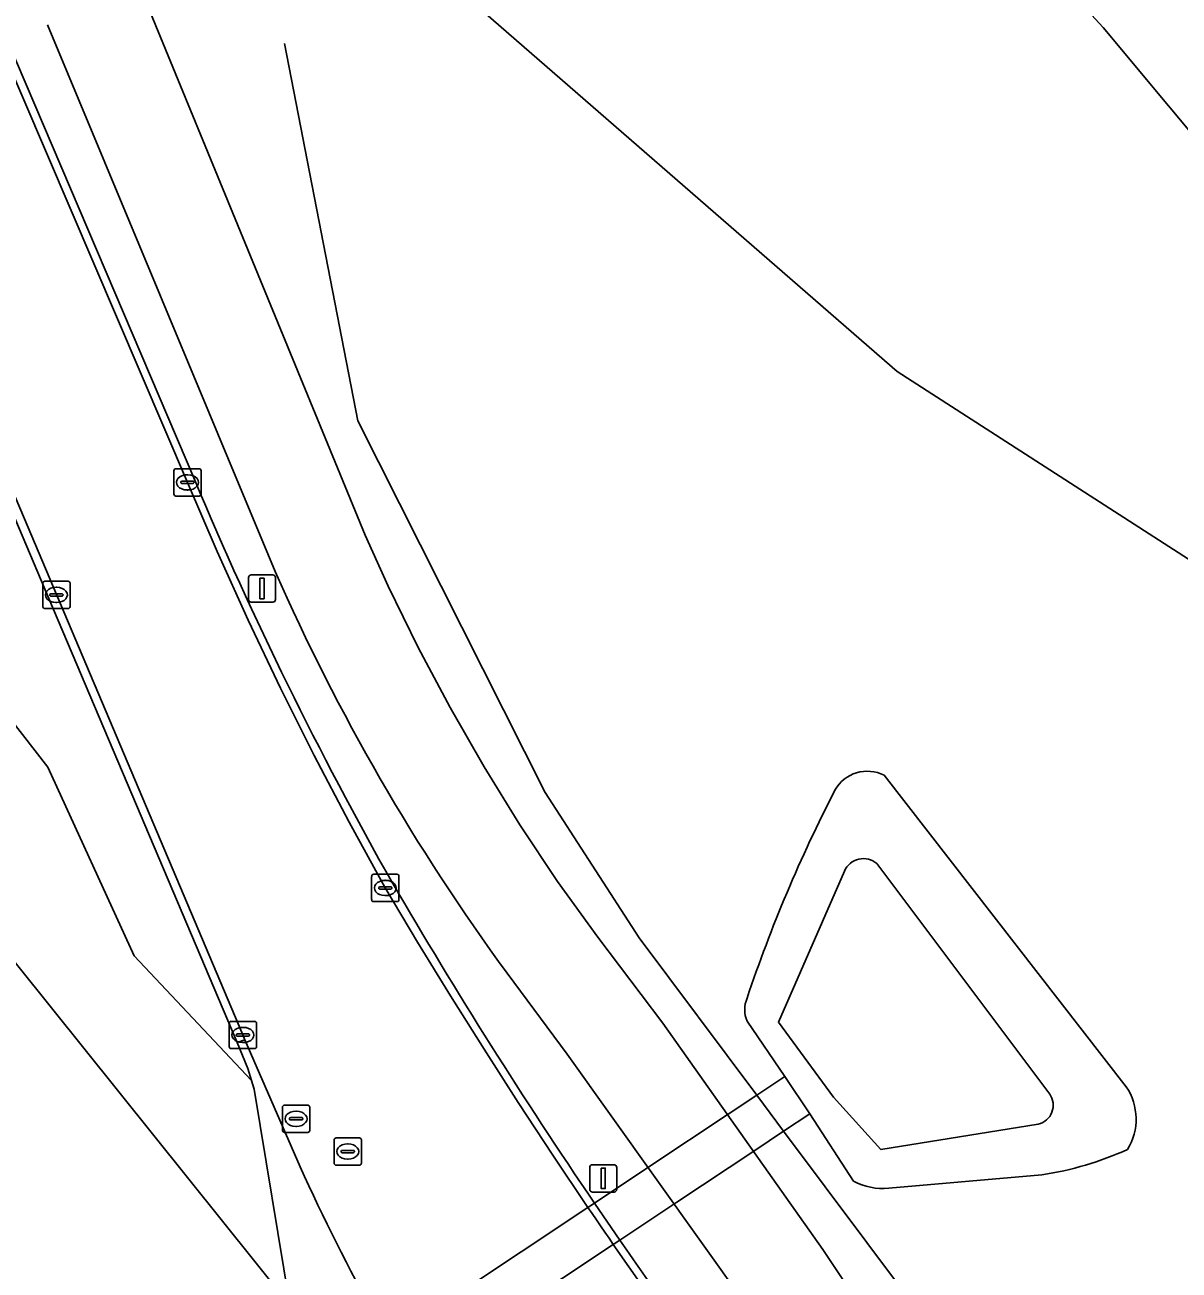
# Model space of a CAD drawing. Extents: x 155018 to 156648, y 383979 to 385733.
# Drawn here: x 156549.25 to 156591.57, y 384670.53 to 384716.17 of the extents above; entities that cross this region are included whole.
import ezdxf

# ---------------------------------------------------------------- set-up
doc = ezdxf.new("R2010")
doc.units = 0
for name, color, linetype in [('IMGEO_Berm_groen', 7, 'Continuous'), ('IMGEO_Duiker', 7, 'Continuous'), ('IMGEO_Fietspad_gesloten', 7, 'Continuous'), ('IMGEO_Groenvoorziening', 7, 'Continuous'), ('IMGEO_Hek', 7, 'Continuous'), ('IMGEO_Kolk', 7, 'Continuous'), ('IMGEO_Lichtmast', 7, 'Continuous'), ('IMGEO_Loofbos', 7, 'Continuous'), ('IMGEO_Meer_plas_ven_vijver', 7, 'Continuous'), ('IMGEO_Rijbaan_lokaal_gesloten', 7, 'Continuous'), ('IMGEO_Rijbaan_lokaal_open', 7, 'Continuous'), ('IMGEO_Rioolput', 7, 'Continuous'), ('IMGEO_Verkeersbordpaal', 7, 'Continuous')]:
    doc.layers.add(name, color=color, linetype=linetype)

msp = doc.modelspace()

# ---------------------------------------------------------------- linework, layer by layer
at = {"layer": 'IMGEO_Berm_groen'}
for points in [[(156586.578, 384658.411), (156591.059, 384650.819), (156591.837, 384651.468), (156593.633, 384652.966), (156601.475, 384659.788), (156614.853, 384671.425), (156595.895, 384694.026), (156581.231, 384703.463), (156562.213, 384720.013), (156556.406, 384725.24), (156550.308, 384734.095), (156543.049, 384750.065), (156537.764, 384773.408), (156536.394, 384775.404), (156533.29, 384779.126), (156528.569, 384784.426), (156516.828, 384798.217), (156504.048, 384813.655), (156500, 384818.189), (156495.009, 384823.781), (156476.62, 384845.189)], [(156521.112, 384760.97), (156515.153, 384758.891), (156517.923, 384750.761), (156520.84, 384740.334), (156523.333, 384729.795), (156523.691, 384727.258), (156528.067, 384728.201), (156530.41, 384718.596), (156538.727, 384703.602), (156550.089, 384688.96), (156553.252, 384682.048), (156557.555, 384677.478), (156557.422, 384677.915), (156557.03, 384678.865), (156550.132, 384695.141), (156543.325, 384711.199), (156536.074, 384728.235), (156528.419, 384746.119)], [(156538.592, 384751.656), (156539.355, 384749.98), (156542.337, 384743.362), (156546.126, 384734.779), (156549.842, 384726.164), (156553.484, 384717.518), (156561.721, 384697.462), (156562.572, 384695.595), (156563.674, 384693.353), (156564.847, 384691.147), (156566.09, 384688.98), (156567.402, 384686.854), (156568.781, 384684.771), (156570.259, 384682.731), (156572.644, 384679.583), (156578.506, 384671.277), (156581.42, 384666.894)], [(156533.97, 384750), (156534.157, 384749.555), (156541.412, 384732.566), (156548.628, 384715.563), (156555.476, 384699.483)], [(156558.429, 384696.135), (156550.081, 384716.172)], [(156580.755, 384688.664), (156589.626, 384677.251)], [(156575.641, 384669.319), (156569.126, 384678.445), (156566.934, 384681.406)], [(156579.627, 384673.792), (156578.022, 384676.251), (156577.108, 384677.619), (156575.728, 384679.654)], [(156586.536, 384674.02), (156580.921, 384673.529)], [(156570.131, 384672.984), (156571.061, 384671.628)]]:
    msp.add_lwpolyline(points, dxfattribs=at)
for centre, radius, start, end in [((156685.199, 384754.006), 140.715, 202.79713, 209.50859), ((156629.848, 384727.555), 78.025, 203.74629, 216.26076), ((156580.134, 384687.454), 1.36, 62.8437, 150.6828), ((156626.778, 384663.428), 53.827, 152.6942, 161.5191), ((156737.95, 384787.121), 202.954, 210.3095, 214.22044), ((156576.694, 384680.073), 1.053, 156.6853, 203.4518), ((156587.862, 384676.063), 2.127, 328.4953, 33.9467), ((156584.701, 384685.951), 12.072, 278.7419, 294.3315), ((156580.705, 384675.779), 2.261, 241.532, 275.4907), ((156735.631, 384785.525), 200.139, 214.68679, 216.04259)]:
    msp.add_arc(centre, radius, start, end, dxfattribs=at)
at = {"layer": 'IMGEO_Duiker'}
for points in [[(156577.108, 384677.619), (156576.081, 384676.936), (156575.032, 384676.239), (156572.166, 384674.336), (156570.131, 384672.984), (156569.894, 384672.826), (156562.558, 384667.952), (156562.299, 384667.78), (156550.846, 384660.171), (156549.66, 384659.383)], [(156578.022, 384676.251), (156577.068, 384675.617), (156576.011, 384674.916), (156573.146, 384673.013), (156571.061, 384671.628), (156570.823, 384671.47), (156563.419, 384666.553), (156563.151, 384666.375), (156551.82, 384658.85), (156550.561, 384658.014)]]:
    msp.add_lwpolyline(points, dxfattribs=at)
at = {"layer": 'IMGEO_Fietspad_gesloten'}
for points in [[(156581.42, 384666.894), (156578.506, 384671.277), (156572.644, 384679.583), (156570.259, 384682.731), (156568.781, 384684.771), (156567.402, 384686.854), (156566.09, 384688.98), (156564.847, 384691.147), (156563.674, 384693.353), (156562.572, 384695.595), (156561.721, 384697.462), (156553.484, 384717.518)], [(156550.081, 384716.172), (156558.429, 384696.135)], [(156566.934, 384681.406), (156569.126, 384678.445), (156575.641, 384669.319)]]:
    msp.add_lwpolyline(points, dxfattribs=at)
msp.add_arc((156629.848, 384727.555), 78.025, 203.74629, 216.26076, dxfattribs=at)
at = {"layer": 'IMGEO_Groenvoorziening'}
msp.add_lwpolyline([(156530.41, 384718.596), (156528.067, 384728.201), (156523.691, 384727.258), (156524.727, 384719.906), (156525.138, 384711.423), (156558.968, 384669.241), (156557.652, 384677.161), (156557.555, 384677.478), (156553.252, 384682.048), (156550.089, 384688.96), (156538.727, 384703.602)], close=True, dxfattribs=at)
for points in [[(156558.968, 384669.241), (156525.138, 384711.423), (156524.981, 384702.285), (156523.967, 384691.509), (156520.835, 384673.402), (156544.492, 384667.252)], [(156589.626, 384677.251), (156580.755, 384688.664)], [(156586.4, 384675.877), (156580.629, 384674.949), (156578.892, 384676.864), (156576.877, 384679.613), (156579.297, 384685.156)], [(156580.487, 384685.432), (156586.823, 384676.981)], [(156575.728, 384679.654), (156577.108, 384677.619), (156578.022, 384676.251), (156579.627, 384673.792)], [(156580.921, 384673.529), (156586.536, 384674.02)]]:
    msp.add_lwpolyline(points, dxfattribs=at)
for centre, radius, start, end in [((156580.134, 384687.454), 1.36, 62.8437, 150.6828), ((156626.778, 384663.428), 53.827, 152.6942, 161.5191), ((156579.995, 384684.851), 0.761, 49.7087, 156.4071), ((156576.694, 384680.073), 1.053, 156.6853, 203.4518), ((156586.235, 384676.573), 0.716, 283.3434, 34.7277), ((156587.862, 384676.063), 2.127, 328.4953, 33.9467), ((156584.701, 384685.951), 12.072, 278.7419, 294.3315), ((156580.705, 384675.779), 2.261, 241.532, 275.4907)]:
    msp.add_arc(centre, radius, start, end, dxfattribs=at)
at = {"layer": 'IMGEO_Hek'}
for points in [[(156558.764, 384715.487), (156561.456, 384701.659)], [(156561.456, 384701.659), (156568.322, 384688.04), (156571.766, 384682.703), (156576.081, 384676.936)], [(156576.081, 384676.936), (156577.068, 384675.617)], [(156577.068, 384675.617), (156584.702, 384665.414)]]:
    msp.add_lwpolyline(points, dxfattribs=at)
at = {"layer": 'IMGEO_Kolk'}
for p, q in [((156554.711, 384698.977), (156554.711, 384699.829)), ((156554.786, 384699.903), (156555.638, 384699.903)), ((156555.199, 384699.683), (156555.224, 384699.683)), ((156555.712, 384699.829), (156555.712, 384698.977)), ((156554.97, 384699.397), (156554.97, 384699.409)), ((156555.408, 384699.36), (156555.01, 384699.36)), ((156555.013, 384699.446), (156555.411, 384699.446)), ((156555.454, 384699.409), (156555.454, 384699.397)), ((156555.638, 384698.903), (156554.786, 384698.903)), ((156555.222, 384699.123), (156555.197, 384699.123)), ((156549.906, 384694.85), (156549.906, 384695.702)), ((156549.981, 384695.776), (156550.833, 384695.776)), ((156550.394, 384695.556), (156550.419, 384695.556)), ((156550.907, 384695.702), (156550.907, 384694.85)), ((156550.165, 384695.27), (156550.165, 384695.282)), ((156550.603, 384695.233), (156550.205, 384695.233)), ((156550.208, 384695.319), (156550.606, 384695.319)), ((156550.649, 384695.282), (156550.649, 384695.27)), ((156550.833, 384694.776), (156549.981, 384694.776)), ((156550.417, 384694.996), (156550.392, 384694.996)), ((156561.964, 384684.109), (156561.964, 384684.961)), ((156562.039, 384685.035), (156562.891, 384685.035)), ((156562.452, 384684.815), (156562.477, 384684.815)), ((156562.965, 384684.961), (156562.965, 384684.109)), ((156562.223, 384684.529), (156562.223, 384684.541)), ((156562.661, 384684.492), (156562.263, 384684.492)), ((156562.266, 384684.578), (156562.664, 384684.578)), ((156562.475, 384684.255), (156562.45, 384684.255)), ((156562.707, 384684.541), (156562.707, 384684.529)), ((156562.891, 384684.035), (156562.039, 384684.035)), ((156556.818, 384679.646), (156557.67, 384679.646)), ((156556.743, 384678.72), (156556.743, 384679.572)), ((156557.002, 384679.14), (156557.002, 384679.152)), ((156557.045, 384679.189), (156557.443, 384679.189)), ((156557.231, 384679.426), (156557.256, 384679.426)), ((156557.486, 384679.152), (156557.486, 384679.14)), ((156557.744, 384679.572), (156557.744, 384678.72)), ((156557.44, 384679.103), (156557.042, 384679.103)), ((156557.254, 384678.866), (156557.229, 384678.866)), ((156557.67, 384678.646), (156556.818, 384678.646))]:
    msp.add_line(p, q, dxfattribs=at)
for points in [[(156554.711, 384698.977), (156554.711, 384699.829)], [(156554.786, 384699.903), (156555.638, 384699.903)], [(156555.712, 384699.829), (156555.712, 384698.977)], [(156555.638, 384698.903), (156554.786, 384698.903)], [(156549.906, 384694.85), (156549.906, 384695.702)], [(156549.981, 384695.776), (156550.833, 384695.776)], [(156550.907, 384695.702), (156550.907, 384694.85)], [(156550.833, 384694.776), (156549.981, 384694.776)], [(156561.964, 384684.109), (156561.964, 384684.961)], [(156562.039, 384685.035), (156562.891, 384685.035)], [(156562.965, 384684.961), (156562.965, 384684.109)], [(156562.891, 384684.035), (156562.039, 384684.035)], [(156556.818, 384679.646), (156557.67, 384679.646)], [(156556.743, 384678.72), (156556.743, 384679.572)], [(156557.744, 384679.572), (156557.744, 384678.72)], [(156557.67, 384678.646), (156556.818, 384678.646)]]:
    msp.add_lwpolyline(points, dxfattribs=at)
for centre, radius, start, end in [((156554.788, 384699.827), 0.0765, 91.552, 178.448), ((156554.788, 384699.827), 0.0765, 91.552, 178.448), ((156555.636, 384699.827), 0.0765, 1.552, 88.448), ((156555.636, 384699.827), 0.0765, 1.552, 88.448), ((156555.01, 384699.406), 0.0403, 85.8775, 175.7526), ((156555.007, 384699.396), 0.0366, 178.938, 274.7102), ((156555.411, 384699.403), 0.043, 264.8664, 352.4533), ((156555.415, 384699.408), 0.0386, 1.7309, 96.639), ((156554.788, 384698.979), 0.0765, 181.552, 268.448), ((156554.788, 384698.979), 0.0765, 181.552, 268.448), ((156555.636, 384698.979), 0.0765, 271.552, 358.448), ((156555.636, 384698.979), 0.0765, 271.552, 358.448), ((156549.983, 384695.7), 0.0765, 91.552, 178.448), ((156549.983, 384695.7), 0.0765, 91.552, 178.448), ((156550.831, 384695.7), 0.0765, 1.552, 88.448), ((156550.831, 384695.7), 0.0765, 1.552, 88.448), ((156550.205, 384695.279), 0.0403, 85.8775, 175.7526), ((156550.202, 384695.269), 0.0366, 178.938, 274.7102), ((156550.606, 384695.276), 0.043, 264.8664, 352.4533), ((156550.61, 384695.281), 0.0386, 1.7309, 96.639), ((156549.983, 384694.852), 0.0765, 181.552, 268.448), ((156549.983, 384694.852), 0.0765, 181.552, 268.448), ((156550.831, 384694.852), 0.0765, 271.552, 358.448), ((156550.831, 384694.852), 0.0765, 271.552, 358.448), ((156562.041, 384684.959), 0.0765, 91.552, 178.448), ((156562.041, 384684.959), 0.0765, 91.552, 178.448), ((156562.889, 384684.959), 0.0765, 1.552, 88.448), ((156562.889, 384684.959), 0.0765, 1.552, 88.448), ((156562.263, 384684.538), 0.0403, 85.8775, 175.7526), ((156562.26, 384684.528), 0.0366, 178.938, 274.7102), ((156562.664, 384684.535), 0.043, 264.8664, 352.4533), ((156562.668, 384684.54), 0.0386, 1.7309, 96.639), ((156562.041, 384684.111), 0.0765, 181.552, 268.448), ((156562.041, 384684.111), 0.0765, 181.552, 268.448), ((156562.889, 384684.111), 0.0765, 271.552, 358.448), ((156562.889, 384684.111), 0.0765, 271.552, 358.448), ((156556.82, 384679.57), 0.0765, 91.552, 178.448), ((156556.82, 384679.57), 0.0765, 91.552, 178.448), ((156557.668, 384679.57), 0.0765, 1.552, 88.448), ((156557.668, 384679.57), 0.0765, 1.552, 88.448), ((156557.042, 384679.149), 0.0403, 85.8775, 175.7526), ((156557.039, 384679.139), 0.0366, 178.938, 274.7102), ((156557.443, 384679.146), 0.043, 264.8664, 352.4533), ((156557.447, 384679.151), 0.0386, 1.7309, 96.639), ((156556.82, 384678.722), 0.0765, 181.552, 268.448), ((156556.82, 384678.722), 0.0765, 181.552, 268.448), ((156557.668, 384678.722), 0.0765, 271.552, 358.448), ((156557.668, 384678.722), 0.0765, 271.552, 358.448)]:
    msp.add_arc(centre, radius, start, end, dxfattribs=at)
for centre, major_axis, ratio, start_param, end_param in [((156555.198, 384699.403), (-0.387, 0.002), 0.722429, 4.712389, 7.853982), ((156555.223, 384699.403), (-0.39, 0.002), 0.717154, 1.570796, 4.712389), ((156550.393, 384695.276), (-0.387, 0.002), 0.722429, 4.712389, 7.853982), ((156550.418, 384695.276), (-0.39, 0.002), 0.717154, 1.570796, 4.712389), ((156562.451, 384684.535), (-0.387, 0.002), 0.722429, 4.712389, 7.853982), ((156562.476, 384684.535), (-0.39, 0.002), 0.717154, 1.570796, 4.712389), ((156557.23, 384679.146), (-0.387, 0.002), 0.722429, 4.712389, 7.853982), ((156557.255, 384679.146), (-0.39, 0.002), 0.717154, 1.570796, 4.712389)]:
    msp.add_ellipse(centre, major_axis=major_axis, ratio=ratio, start_param=start_param, end_param=end_param, dxfattribs=at)
at = {"layer": 'IMGEO_Lichtmast'}
for p, q in [((156557.449, 384695.111), (156557.449, 384695.911)), ((156557.449, 384695.911), (156557.449, 384695.111)), ((156557.549, 384696.011), (156558.339, 384696.011)), ((156558.339, 384696.011), (156557.549, 384696.011)), ((156558.439, 384695.911), (156558.439, 384695.111)), ((156558.439, 384695.111), (156558.439, 384695.911)), ((156558.339, 384695.011), (156557.549, 384695.011)), ((156557.549, 384695.011), (156558.339, 384695.011))]:
    msp.add_line(p, q, dxfattribs=at)
msp.add_lwpolyline([(156557.869, 384695.886), (156558.019, 384695.886), (156558.019, 384695.136), (156557.869, 384695.136), (156557.869, 384695.886)], dxfattribs=at)
for centre, start, end in [((156557.549, 384695.911), 90, 180), ((156557.549, 384695.911), 90, 180), ((156558.339, 384695.911), 0, 90), ((156558.339, 384695.911), 360, 90), ((156557.549, 384695.111), 180, 270), ((156557.549, 384695.111), 180, 270), ((156558.339, 384695.111), 270, 0), ((156558.339, 384695.111), 270, 0)]:
    msp.add_arc(centre, 0.1, start, end, dxfattribs=at)
at = {"layer": 'IMGEO_Loofbos'}
for points in [[(156582.041, 384723.406), (156576.72, 384728.578), (156569.824, 384736.364), (156566.911, 384739.653), (156564.841, 384742.267), (156558, 384750), (156540.817, 384770.001), (156538.489, 384772.352), (156537.764, 384773.408), (156543.049, 384750.065), (156550.308, 384734.095), (156556.406, 384725.24), (156562.213, 384720.013), (156581.231, 384703.463), (156595.895, 384694.026), (156614.853, 384671.425), (156621.618, 384677.31), (156607.82, 384692.677), (156606.844, 384694.064), (156598.968, 384702.305), (156598.739, 384703.02), (156597.943, 384704.37), (156593.573, 384710.334), (156588.786, 384716.072)], [(156577.227, 384743.036), (156569.824, 384736.364), (156576.72, 384728.578), (156582.041, 384723.406), (156588.786, 384716.072), (156593.573, 384710.334), (156597.943, 384704.37), (156598.739, 384703.02), (156598.968, 384702.305), (156606.844, 384694.064), (156607.82, 384692.677), (156621.618, 384677.31), (156628.885, 384683.632), (156624.602, 384688.558), (156600.476, 384716.224), (156581.074, 384738.602)]]:
    msp.add_lwpolyline(points, close=True, dxfattribs=at)
at = {"layer": 'IMGEO_Meer_plas_ven_vijver'}
for points in [[(156579.297, 384685.156), (156576.877, 384679.613), (156578.892, 384676.864), (156580.629, 384674.949), (156586.4, 384675.877)], [(156586.823, 384676.981), (156580.487, 384685.432)]]:
    msp.add_lwpolyline(points, dxfattribs=at)
for centre, radius, start, end in [((156579.995, 384684.851), 0.761, 49.7087, 156.4071), ((156586.235, 384676.573), 0.716, 283.3434, 34.7277)]:
    msp.add_arc(centre, radius, start, end, dxfattribs=at)
at = {"layer": 'IMGEO_Rijbaan_lokaal_gesloten'}
for points in [[(156555.476, 384699.483), (156548.628, 384715.563), (156541.412, 384732.566), (156534.157, 384749.555), (156533.97, 384750)], [(156541.127, 384732.471), (156548.342, 384715.452), (156555.212, 384699.403), (156556.3, 384696.868), (156557.437, 384694.355), (156558.622, 384691.864), (156559.855, 384689.396), (156561.136, 384686.953), (156562.464, 384684.535), (156563.65, 384682.551), (156564.858, 384680.58), (156566.086, 384678.622), (156567.335, 384676.677), (156568.604, 384674.745), (156569.894, 384672.826), (156570.048, 384672.599), (156570.202, 384672.373), (156570.357, 384672.147), (156570.512, 384671.921), (156570.667, 384671.695), (156570.823, 384671.47), (156575.012, 384665.494)], [(156575.012, 384665.494), (156570.823, 384671.47), (156570.667, 384671.695), (156570.512, 384671.921), (156570.357, 384672.147), (156570.202, 384672.373), (156570.048, 384672.599), (156569.894, 384672.826), (156568.604, 384674.745), (156567.335, 384676.677), (156566.086, 384678.622), (156564.858, 384680.58), (156563.65, 384682.551), (156562.464, 384684.535), (156561.136, 384686.953), (156559.855, 384689.396), (156558.622, 384691.864), (156557.437, 384694.355), (156556.3, 384696.868), (156555.212, 384699.403), (156548.342, 384715.452), (156541.127, 384732.471)], [(156536.074, 384728.235), (156543.325, 384711.199), (156550.132, 384695.141), (156557.03, 384678.865), (156557.319, 384678.973), (156557.244, 384679.146), (156543.598, 384711.347), (156536.358, 384728.358)], [(156536.358, 384728.358), (156543.598, 384711.347), (156557.244, 384679.146), (156557.319, 384678.973), (156559.343, 384674.315)], [(156571.061, 384671.628), (156570.131, 384672.984)]]:
    msp.add_lwpolyline(points, dxfattribs=at)
for centre, radius, start, end in [((156685.199, 384754.006), 140.715, 202.79713, 209.50859), ((156737.95, 384787.121), 202.954, 210.3095, 214.22044), ((156631.128, 384706.898), 78.834, 204.41317, 213.40144), ((156735.631, 384785.525), 200.139, 214.68679, 216.04259)]:
    msp.add_arc(centre, radius, start, end, dxfattribs=at)
at = {"layer": 'IMGEO_Rijbaan_lokaal_open'}
msp.add_lwpolyline([(156559.343, 384674.315), (156557.319, 384678.973), (156557.03, 384678.865), (156557.422, 384677.915), (156557.555, 384677.478), (156557.652, 384677.161), (156558.968, 384669.241)], dxfattribs=at)
msp.add_arc((156631.128, 384706.898), 78.834, 204.41317, 213.40144, dxfattribs=at)
at = {"layer": 'IMGEO_Rioolput'}
for p, q in [((156558.694, 384675.648), (156558.694, 384676.5)), ((156558.769, 384676.574), (156559.621, 384676.574)), ((156559.695, 384676.5), (156559.695, 384675.648)), ((156558.953, 384676.068), (156558.953, 384676.08)), ((156559.391, 384676.031), (156558.993, 384676.031)), ((156558.996, 384676.117), (156559.394, 384676.117)), ((156559.182, 384676.354), (156559.207, 384676.354)), ((156559.437, 384676.08), (156559.437, 384676.068)), ((156559.621, 384675.574), (156558.769, 384675.574)), ((156559.205, 384675.794), (156559.18, 384675.794)), ((156560.588, 384674.447), (156560.588, 384675.299)), ((156560.663, 384675.373), (156561.515, 384675.373)), ((156561.076, 384675.153), (156561.101, 384675.153)), ((156561.589, 384675.299), (156561.589, 384674.447)), ((156560.847, 384674.867), (156560.847, 384674.879)), ((156561.285, 384674.83), (156560.887, 384674.83)), ((156560.89, 384674.916), (156561.288, 384674.916)), ((156561.099, 384674.593), (156561.074, 384674.593)), ((156561.331, 384674.879), (156561.331, 384674.867)), ((156561.515, 384674.373), (156560.663, 384674.373))]:
    msp.add_line(p, q, dxfattribs=at)
for points in [[(156558.694, 384675.648), (156558.694, 384676.5)], [(156558.769, 384676.574), (156559.621, 384676.574)], [(156559.695, 384676.5), (156559.695, 384675.648)], [(156559.621, 384675.574), (156558.769, 384675.574)], [(156560.588, 384674.447), (156560.588, 384675.299)], [(156560.663, 384675.373), (156561.515, 384675.373)], [(156561.589, 384675.299), (156561.589, 384674.447)], [(156561.515, 384674.373), (156560.663, 384674.373)]]:
    msp.add_lwpolyline(points, dxfattribs=at)
for centre, radius, start, end in [((156558.771, 384676.498), 0.0765, 91.552, 178.448), ((156558.771, 384676.498), 0.0765, 91.552, 178.448), ((156559.619, 384676.498), 0.0765, 1.552, 88.448), ((156559.619, 384676.498), 0.0765, 1.552, 88.448), ((156558.993, 384676.077), 0.0403, 85.8775, 175.7526), ((156558.99, 384676.067), 0.0366, 178.938, 274.7102), ((156559.394, 384676.074), 0.043, 264.8664, 352.4533), ((156559.398, 384676.079), 0.0386, 1.7309, 96.639), ((156558.771, 384675.65), 0.0765, 181.552, 268.448), ((156558.771, 384675.65), 0.0765, 181.552, 268.448), ((156559.619, 384675.65), 0.0765, 271.552, 358.448), ((156559.619, 384675.65), 0.0765, 271.552, 358.448), ((156560.665, 384675.297), 0.0765, 91.552, 178.448), ((156560.665, 384675.297), 0.0765, 91.552, 178.448), ((156561.513, 384675.297), 0.0765, 1.552, 88.448), ((156561.513, 384675.297), 0.0765, 1.552, 88.448), ((156560.887, 384674.876), 0.0403, 85.8775, 175.7526), ((156560.884, 384674.866), 0.0366, 178.938, 274.7102), ((156561.288, 384674.873), 0.043, 264.8664, 352.4533), ((156561.292, 384674.878), 0.0386, 1.7309, 96.639), ((156560.665, 384674.449), 0.0765, 181.552, 268.448), ((156560.665, 384674.449), 0.0765, 181.552, 268.448), ((156561.513, 384674.449), 0.0765, 271.552, 358.448), ((156561.513, 384674.449), 0.0765, 271.552, 358.448)]:
    msp.add_arc(centre, radius, start, end, dxfattribs=at)
for centre, major_axis, ratio, start_param, end_param in [((156559.181, 384676.074), (-0.387, 0.002), 0.722429, 4.712389, 7.853982), ((156559.206, 384676.074), (-0.39, 0.002), 0.717154, 1.570796, 4.712389), ((156561.075, 384674.873), (-0.387, 0.002), 0.722429, 4.712389, 7.853982), ((156561.1, 384674.873), (-0.39, 0.002), 0.717154, 1.570796, 4.712389)]:
    msp.add_ellipse(centre, major_axis=major_axis, ratio=ratio, start_param=start_param, end_param=end_param, dxfattribs=at)
at = {"layer": 'IMGEO_Verkeersbordpaal'}
for p, q in [((156569.959, 384673.49), (156569.959, 384674.29)), ((156569.959, 384674.29), (156569.959, 384673.49)), ((156570.059, 384674.39), (156570.849, 384674.39)), ((156570.849, 384674.39), (156570.059, 384674.39)), ((156570.949, 384674.29), (156570.949, 384673.49)), ((156570.949, 384673.49), (156570.949, 384674.29)), ((156570.849, 384673.39), (156570.059, 384673.39)), ((156570.059, 384673.39), (156570.849, 384673.39))]:
    msp.add_line(p, q, dxfattribs=at)
msp.add_lwpolyline([(156570.379, 384674.265), (156570.529, 384674.265), (156570.529, 384673.515), (156570.379, 384673.515), (156570.379, 384674.265)], dxfattribs=at)
for centre, start, end in [((156570.059, 384674.29), 90, 180), ((156570.059, 384674.29), 90, 180), ((156570.849, 384674.29), 0, 90), ((156570.849, 384674.29), 360, 90), ((156570.059, 384673.49), 180, 270), ((156570.059, 384673.49), 180, 270), ((156570.849, 384673.49), 270, 0), ((156570.849, 384673.49), 270, 0)]:
    msp.add_arc(centre, 0.1, start, end, dxfattribs=at)

doc.saveas('drawing.dxf')
